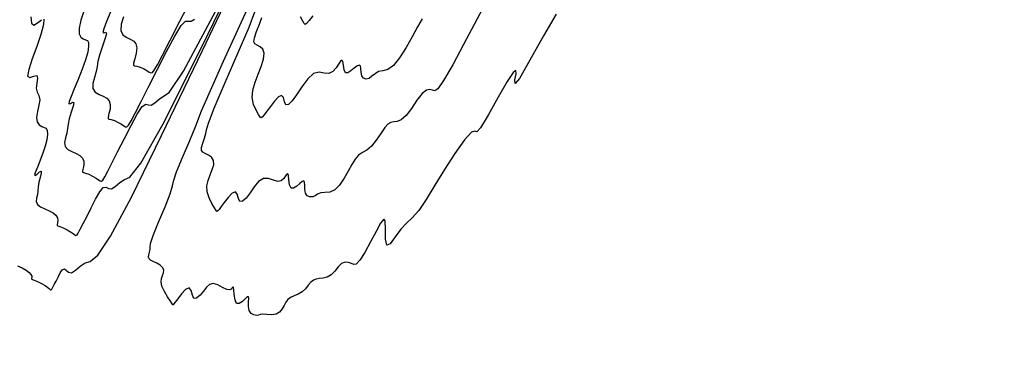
# Model space of a CAD drawing. Extents: x 3249832 to 3255657, y 13789405 to 13793316.
# Tile 606 of 656: x 3251949 to 3251998, y 13792166 to 13792183. Entities that reach past the tile are written whole.
import ezdxf

# ---------------------------------------------------------------- set-up
doc = ezdxf.new("R2010")
doc.units = 0
doc.header["$LTSCALE"] = 100
doc.header["$MEASUREMENT"] = 0
doc.linetypes.add('DASHED', pattern=[0.75, 0.5, -0.25])
for name, color, linetype in [('GRATIO_03231_CON', 1, 'CONTINUOUS'), ('GRATIO_0323_ICON', 1, 'CONTINUOUS'), ('PLAN', 7, 'CONTINUOUS'), ('TARGETS_EAST', 7, 'CONTINUOUS')]:
    doc.layers.add(name, color=color, linetype=linetype)

# ---------------------------------------------------------------- blocks, each defined once
blk = doc.blocks.new('Gratio_032316_contours')
at = {"layer": 'GRATIO_03231_CON', "color": 1, "linetype": 'Continuous', "flags": 128}
for points in [[(3251948.803, 13792170.284), (3251949.036, 13792170.187), (3251949.231, 13792170.078), (3251949.375, 13792169.965), (3251949.466, 13792169.858), (3251949.504, 13792169.769), (3251949.507, 13792169.701), (3251949.498, 13792169.657), (3251949.501, 13792169.636), (3251949.538, 13792169.618), (3251949.634, 13792169.581), (3251949.798, 13792169.508), (3251949.994, 13792169.409), (3251950.176, 13792169.305), (3251950.306, 13792169.212), (3251950.388, 13792169.14), (3251950.44, 13792169.098), (3251950.476, 13792169.095), (3251950.512, 13792169.135), (3251950.56, 13792169.223), (3251950.63, 13792169.36), (3251950.719, 13792169.535), (3251950.82, 13792169.733), (3251950.924, 13792169.933), (3251951.028, 13792170.087), (3251951.129, 13792170.143), (3251951.227, 13792170.075), (3251951.339, 13792169.97), (3251951.488, 13792169.944), (3251951.687, 13792170.075), (3251951.92, 13792170.279), (3251952.161, 13792170.435), (3251952.414, 13792170.509), (3251952.791, 13792170.818), (3251953.43, 13792171.768), (3251954.461, 13792173.707), (3251955.96, 13792176.761), (3251957.993, 13792180.996), (3251960.689, 13792186.626)], [(3251950.11, 13792182.538), (3251950.09, 13792182.277), (3251949.958, 13792181.791), (3251949.756, 13792181.186), (3251949.532, 13792180.567), (3251949.356, 13792180.041), (3251949.303, 13792179.715), (3251949.418, 13792179.65), (3251949.612, 13792179.719), (3251949.767, 13792179.749), (3251949.796, 13792179.614), (3251949.753, 13792179.368), (3251949.726, 13792179.11), (3251949.776, 13792178.914), (3251949.859, 13792178.745), (3251949.904, 13792178.543), (3251949.865, 13792178.266), (3251949.788, 13792177.953), (3251949.743, 13792177.664), (3251949.782, 13792177.446), (3251949.884, 13792177.299), (3251950.011, 13792177.213), (3251950.13, 13792177.169), (3251950.225, 13792177.122), (3251950.282, 13792177.021), (3251950.293, 13792176.828), (3251950.258, 13792176.556), (3251950.18, 13792176.232), (3251950.065, 13792175.884), (3251949.933, 13792175.541), (3251949.805, 13792175.232), (3251949.703, 13792174.987), (3251949.651, 13792174.83), (3251949.67, 13792174.783), (3251949.769, 13792174.85), (3251949.896, 13792174.952), (3251949.983, 13792174.988), (3251949.983, 13792174.886), (3251949.925, 13792174.683), (3251949.86, 13792174.444), (3251949.825, 13792174.221), (3251949.808, 13792174.018), (3251949.787, 13792173.828), (3251949.751, 13792173.646), (3251949.735, 13792173.479), (3251949.788, 13792173.336), (3251949.94, 13792173.222), (3251950.155, 13792173.126), (3251950.379, 13792173.03), (3251950.567, 13792172.923), (3251950.704, 13792172.803), (3251950.783, 13792172.673), (3251950.803, 13792172.539), (3251950.788, 13792172.418), (3251950.767, 13792172.331), (3251950.768, 13792172.29), (3251950.809, 13792172.271), (3251950.908, 13792172.24), (3251951.071, 13792172.173), (3251951.264, 13792172.079), (3251951.44, 13792171.978), (3251951.566, 13792171.888), (3251951.649, 13792171.824), (3251951.707, 13792171.797), (3251951.758, 13792171.823), (3251951.823, 13792171.919), (3251951.922, 13792172.106), (3251952.07, 13792172.394), (3251952.257, 13792172.761), (3251952.468, 13792173.176), (3251952.685, 13792173.6), (3251952.891, 13792173.96), (3251953.067, 13792174.174), (3251953.204, 13792174.197), (3251953.327, 13792174.129), (3251953.471, 13792174.11), (3251953.661, 13792174.234), (3251953.882, 13792174.428), (3251954.112, 13792174.576), (3251954.38, 13792174.702), (3251954.924, 13792175.386), (3251956.038, 13792177.347), (3251957.984, 13792181.209), (3251960.896, 13792187.22)], [(3251949.464, 13792182.655), (3251949.488, 13792182.347), (3251949.61, 13792182.253), (3251949.801, 13792182.362), (3251949.994, 13792182.52)], [(3251952.091, 13792182.944), (3251951.955, 13792182.497), (3251951.86, 13792182.095), (3251951.866, 13792181.817), (3251951.952, 13792181.652), (3251952.071, 13792181.566), (3251952.184, 13792181.525), (3251952.273, 13792181.48), (3251952.328, 13792181.385), (3251952.336, 13792181.198), (3251952.291, 13792180.912), (3251952.184, 13792180.528), (3251952.017, 13792180.057), (3251951.817, 13792179.554), (3251951.621, 13792179.084), (3251951.463, 13792178.707), (3251951.368, 13792178.449), (3251951.356, 13792178.334), (3251951.434, 13792178.359), (3251951.542, 13792178.423), (3251951.604, 13792178.406), (3251951.566, 13792178.218), (3251951.467, 13792177.918), (3251951.367, 13792177.599), (3251951.311, 13792177.333), (3251951.283, 13792177.106), (3251951.248, 13792176.887), (3251951.188, 13792176.65), (3251951.144, 13792176.416), (3251951.17, 13792176.217), (3251951.303, 13792176.073), (3251951.506, 13792175.967), (3251951.722, 13792175.873), (3251951.903, 13792175.768), (3251952.032, 13792175.642), (3251952.099, 13792175.489), (3251952.102, 13792175.309), (3251952.069, 13792175.135), (3251952.036, 13792175.005), (3251952.035, 13792174.945), (3251952.08, 13792174.924), (3251952.183, 13792174.899), (3251952.345, 13792174.838), (3251952.533, 13792174.748), (3251952.704, 13792174.651), (3251952.826, 13792174.565), (3251952.91, 13792174.507), (3251952.974, 13792174.496), (3251953.04, 13792174.551), (3251953.134, 13792174.704), (3251953.284, 13792174.989), (3251953.51, 13792175.427), (3251953.795, 13792175.987), (3251954.116, 13792176.619), (3251954.446, 13792177.268), (3251954.754, 13792177.833), (3251955.006, 13792178.205), (3251955.182, 13792178.318), (3251955.315, 13792178.288), (3251955.454, 13792178.275), (3251955.635, 13792178.392), (3251955.845, 13792178.577), (3251956.063, 13792178.718), (3251956.345, 13792178.896), (3251957.058, 13792179.954), (3251958.647, 13792182.925)], [(3251953.437, 13792182.937), (3251953.223, 13792182.426), (3251953.084, 13792182.069), (3251953.042, 13792181.885), (3251953.099, 13792181.867), (3251953.188, 13792181.895), (3251953.224, 13792181.824), (3251953.149, 13792181.551), (3251953.008, 13792181.153), (3251952.874, 13792180.754), (3251952.798, 13792180.444), (3251952.757, 13792180.195), (3251952.708, 13792179.945), (3251952.625, 13792179.653), (3251952.553, 13792179.354), (3251952.553, 13792179.098), (3251952.667, 13792178.924), (3251952.858, 13792178.809), (3251953.065, 13792178.716), (3251953.24, 13792178.613), (3251953.36, 13792178.481), (3251953.415, 13792178.304), (3251953.4, 13792178.08), (3251953.349, 13792177.852), (3251953.304, 13792177.679), (3251953.301, 13792177.599), (3251953.351, 13792177.577), (3251953.458, 13792177.558), (3251953.619, 13792177.503), (3251953.802, 13792177.418), (3251953.968, 13792177.324), (3251954.087, 13792177.241), (3251954.17, 13792177.191), (3251954.24, 13792177.195), (3251954.321, 13792177.279), (3251954.445, 13792177.488), (3251954.647, 13792177.871), (3251954.95, 13792178.461), (3251955.333, 13792179.212), (3251955.764, 13792180.062), (3251956.207, 13792180.936), (3251956.616, 13792181.706), (3251956.944, 13792182.236), (3251957.159, 13792182.44), (3251957.303, 13792182.447), (3251957.438, 13792182.44), (3251957.608, 13792182.551)]]:
    blk.add_lwpolyline(points, dxfattribs=at)
at = {"layer": 'GRATIO_03231_CON', "color": 5, "linetype": 'Continuous', "flags": 128}
for points in [[(3251975.581, 13792182.792), (3251974.951, 13792181.714), (3251974.277, 13792180.502), (3251973.761, 13792179.605), (3251973.544, 13792179.342), (3251973.537, 13792179.524), (3251973.591, 13792179.834), (3251973.575, 13792179.995), (3251973.438, 13792179.893), (3251973.145, 13792179.452), (3251972.693, 13792178.663), (3251972.201, 13792177.783), (3251971.815, 13792177.139), (3251971.632, 13792176.947), (3251971.541, 13792176.988), (3251971.381, 13792176.936), (3251971.032, 13792176.543), (3251970.549, 13792175.877), (3251970.026, 13792175.081), (3251969.546, 13792174.29), (3251969.121, 13792173.584), (3251968.752, 13792173.033), (3251968.432, 13792172.673), (3251968.144, 13792172.41), (3251967.864, 13792172.118), (3251967.583, 13792171.726), (3251967.335, 13792171.387), (3251967.166, 13792171.31), (3251967.105, 13792171.62), (3251967.101, 13792172.118), (3251967.087, 13792172.52), (3251967.007, 13792172.607), (3251966.853, 13792172.402), (3251966.632, 13792171.995), (3251966.355, 13792171.476), (3251966.068, 13792170.959), (3251965.819, 13792170.564), (3251965.644, 13792170.377), (3251965.518, 13792170.349), (3251965.399, 13792170.399), (3251965.253, 13792170.452), (3251965.087, 13792170.464), (3251964.915, 13792170.397), (3251964.746, 13792170.232), (3251964.575, 13792170.021), (3251964.392, 13792169.835), (3251964.193, 13792169.725), (3251963.991, 13792169.677), (3251963.805, 13792169.655), (3251963.647, 13792169.63), (3251963.511, 13792169.579), (3251963.386, 13792169.482), (3251963.26, 13792169.329), (3251963.12, 13792169.153), (3251962.955, 13792168.994), (3251962.759, 13792168.882), (3251962.557, 13792168.799), (3251962.38, 13792168.717), (3251962.248, 13792168.611), (3251962.149, 13792168.479), (3251962.06, 13792168.322), (3251961.959, 13792168.148), (3251961.83, 13792167.99), (3251961.657, 13792167.884), (3251961.435, 13792167.854), (3251961.201, 13792167.87), (3251961.001, 13792167.887), (3251960.869, 13792167.873), (3251960.776, 13792167.844), (3251960.68, 13792167.829), (3251960.551, 13792167.852), (3251960.417, 13792167.928), (3251960.318, 13792168.07), (3251960.281, 13792168.275), (3251960.285, 13792168.496), (3251960.294, 13792168.671), (3251960.279, 13792168.753), (3251960.227, 13792168.744), (3251960.129, 13792168.659), (3251959.986, 13792168.524), (3251959.829, 13792168.417), (3251959.696, 13792168.425), (3251959.617, 13792168.601), (3251959.578, 13792168.866), (3251959.559, 13792169.103), (3251959.54, 13792169.223), (3251959.515, 13792169.241), (3251959.481, 13792169.198), (3251959.431, 13792169.134), (3251959.347, 13792169.09), (3251959.205, 13792169.11), (3251958.996, 13792169.214), (3251958.755, 13792169.342), (3251958.529, 13792169.414), (3251958.35, 13792169.369), (3251958.202, 13792169.228), (3251958.051, 13792169.031), (3251957.879, 13792168.824), (3251957.708, 13792168.679), (3251957.573, 13792168.671), (3251957.493, 13792168.838), (3251957.429, 13792169.063), (3251957.33, 13792169.191), (3251957.159, 13792169.11), (3251956.954, 13792168.892), (3251956.769, 13792168.654), (3251956.645, 13792168.49), (3251956.576, 13792168.4), (3251956.542, 13792168.359), (3251956.521, 13792168.351), (3251956.486, 13792168.397), (3251956.406, 13792168.525), (3251956.265, 13792168.748), (3251956.105, 13792169.021), (3251955.982, 13792169.286), (3251955.937, 13792169.496), (3251955.955, 13792169.661), (3251956.004, 13792169.802), (3251956.054, 13792169.938), (3251956.073, 13792170.071), (3251956.027, 13792170.197), (3251955.898, 13792170.314), (3251955.722, 13792170.418), (3251955.548, 13792170.502), (3251955.417, 13792170.567), (3251955.339, 13792170.631), (3251955.311, 13792170.716), (3251955.328, 13792170.835), (3251955.365, 13792170.97), (3251955.39, 13792171.094), (3251955.388, 13792171.203), (3251955.415, 13792171.394), (3251955.543, 13792171.789), (3251955.812, 13792172.453), (3251956.134, 13792173.221), (3251956.393, 13792173.872), (3251956.509, 13792174.26), (3251956.572, 13792174.546), (3251956.708, 13792174.967), (3251957.002, 13792175.679), (3251957.366, 13792176.517), (3251957.665, 13792177.238), (3251957.956, 13792177.985), (3251959.044, 13792180.464), (3251961.924, 13792186.771)], [(3251971.941, 13792183.088), (3251971.513, 13792182.286), (3251970.982, 13792181.285), (3251970.438, 13792180.281), (3251969.987, 13792179.496), (3251969.705, 13792179.09), (3251969.546, 13792178.978), (3251969.433, 13792179.01), (3251969.3, 13792179.052), (3251969.13, 13792179.023), (3251968.918, 13792178.857), (3251968.663, 13792178.52), (3251968.387, 13792178.108), (3251968.119, 13792177.751), (3251967.882, 13792177.548), (3251967.678, 13792177.465), (3251967.506, 13792177.44), (3251967.361, 13792177.412), (3251967.22, 13792177.334), (3251967.059, 13792177.161), (3251966.858, 13792176.869), (3251966.631, 13792176.529), (3251966.394, 13792176.232), (3251966.167, 13792176.041), (3251965.954, 13792175.915), (3251965.76, 13792175.781), (3251965.585, 13792175.584), (3251965.417, 13792175.319), (3251965.239, 13792174.998), (3251965.039, 13792174.64), (3251964.816, 13792174.304), (3251964.575, 13792174.059), (3251964.324, 13792173.951), (3251964.084, 13792173.927), (3251963.879, 13792173.913), (3251963.724, 13792173.855), (3251963.601, 13792173.774), (3251963.479, 13792173.715), (3251963.342, 13792173.711), (3251963.211, 13792173.773), (3251963.117, 13792173.903), (3251963.083, 13792174.094), (3251963.08, 13792174.296), (3251963.074, 13792174.449), (3251963.032, 13792174.509), (3251962.95, 13792174.48), (3251962.831, 13792174.383), (3251962.683, 13792174.249), (3251962.53, 13792174.145), (3251962.406, 13792174.152), (3251962.331, 13792174.316), (3251962.293, 13792174.559), (3251962.267, 13792174.77), (3251962.236, 13792174.862), (3251962.19, 13792174.846), (3251962.125, 13792174.756), (3251962.035, 13792174.628), (3251961.91, 13792174.517), (3251961.74, 13792174.478), (3251961.522, 13792174.54), (3251961.275, 13792174.625), (3251961.024, 13792174.628), (3251960.79, 13792174.474), (3251960.572, 13792174.209), (3251960.364, 13792173.912), (3251960.165, 13792173.655), (3251959.99, 13792173.494), (3251959.86, 13792173.484), (3251959.784, 13792173.641), (3251959.725, 13792173.854), (3251959.631, 13792173.974), (3251959.469, 13792173.897), (3251959.268, 13792173.682), (3251959.075, 13792173.432), (3251958.924, 13792173.232), (3251958.819, 13792173.096), (3251958.753, 13792173.017), (3251958.715, 13792172.994), (3251958.675, 13792173.039), (3251958.599, 13792173.168), (3251958.466, 13792173.386), (3251958.322, 13792173.665), (3251958.224, 13792173.966), (3251958.217, 13792174.256), (3251958.282, 13792174.534), (3251958.383, 13792174.805), (3251958.486, 13792175.069), (3251958.554, 13792175.314), (3251958.549, 13792175.523), (3251958.449, 13792175.681), (3251958.291, 13792175.796), (3251958.129, 13792175.878), (3251958.008, 13792175.942), (3251957.944, 13792176.024), (3251957.944, 13792176.163), (3251958.008, 13792176.383), (3251958.098, 13792176.637), (3251958.168, 13792176.86), (3251958.202, 13792177.042), (3251958.298, 13792177.378), (3251958.584, 13792178.118), (3251959.131, 13792179.397), (3251959.78, 13792180.889), (3251960.318, 13792182.155), (3251960.604, 13792182.906)], [(3251968.922, 13792182.556), (3251968.685, 13792182.159), (3251968.418, 13792181.674), (3251968.118, 13792181.131), (3251967.801, 13792180.619), (3251967.493, 13792180.235), (3251967.213, 13792180.047), (3251966.967, 13792179.983), (3251966.756, 13792179.939), (3251966.58, 13792179.836), (3251966.425, 13792179.705), (3251966.279, 13792179.6), (3251966.133, 13792179.57), (3251966.005, 13792179.617), (3251965.917, 13792179.736), (3251965.884, 13792179.912), (3251965.876, 13792180.096), (3251965.853, 13792180.228), (3251965.784, 13792180.264), (3251965.673, 13792180.216), (3251965.534, 13792180.108), (3251965.379, 13792179.973), (3251965.232, 13792179.873), (3251965.115, 13792179.879), (3251965.045, 13792180.031), (3251965.007, 13792180.252), (3251964.976, 13792180.437), (3251964.932, 13792180.501), (3251964.865, 13792180.451), (3251964.768, 13792180.313), (3251964.638, 13792180.123), (3251964.473, 13792179.944), (3251964.276, 13792179.846), (3251964.048, 13792179.866), (3251963.795, 13792179.909), (3251963.52, 13792179.843), (3251963.231, 13792179.579), (3251962.943, 13792179.191), (3251962.677, 13792178.793), (3251962.45, 13792178.485), (3251962.271, 13792178.31), (3251962.147, 13792178.296), (3251962.076, 13792178.445), (3251962.02, 13792178.645), (3251961.932, 13792178.758), (3251961.778, 13792178.683), (3251961.582, 13792178.471), (3251961.38, 13792178.21), (3251961.202, 13792177.974), (3251961.061, 13792177.791), (3251960.963, 13792177.674), (3251960.908, 13792177.636), (3251960.864, 13792177.681), (3251960.791, 13792177.811), (3251960.667, 13792178.025), (3251960.538, 13792178.31), (3251960.467, 13792178.645), (3251960.497, 13792179.016), (3251960.609, 13792179.407), (3251960.762, 13792179.807), (3251960.918, 13792180.2), (3251961.035, 13792180.558), (3251961.07, 13792180.848), (3251960.999, 13792181.048), (3251960.86, 13792181.174), (3251960.71, 13792181.253), (3251960.599, 13792181.317), (3251960.55, 13792181.417), (3251960.578, 13792181.611), (3251960.688, 13792181.931), (3251960.831, 13792182.304), (3251960.947, 13792182.627)], [(3251963.481, 13792182.716), (3251963.304, 13792182.487), (3251963.174, 13792182.332), (3251963.101, 13792182.278), (3251963.052, 13792182.322), (3251962.983, 13792182.453), (3251962.868, 13792182.664)]]:
    blk.add_lwpolyline(points, dxfattribs=at)
at = {"layer": 'GRATIO_0323_ICON', "color": 7, "linetype": 'Continuous', "flags": 128}
blk.add_lwpolyline([(3251954.062, 13792182.657), (3251953.962, 13792182.291), (3251953.935, 13792181.98), (3251954.031, 13792181.775), (3251954.209, 13792181.65), (3251954.409, 13792181.559), (3251954.576, 13792181.459), (3251954.689, 13792181.32), (3251954.731, 13792181.12), (3251954.699, 13792180.85), (3251954.63, 13792180.569), (3251954.573, 13792180.353), (3251954.568, 13792180.253), (3251954.622, 13792180.229), (3251954.732, 13792180.218), (3251954.892, 13792180.168), (3251955.071, 13792180.087), (3251955.232, 13792179.996), (3251955.347, 13792179.917), (3251955.431, 13792179.875), (3251955.507, 13792179.894), (3251955.603, 13792180.007), (3251955.756, 13792180.272), (3251956.009, 13792180.754), (3251956.39, 13792181.494), (3251956.871, 13792182.438), (3251957.412, 13792183.505)], dxfattribs=at)

msp = doc.modelspace()

# ---------------------------------------------------------------- linework, layer by layer
at = {"layer": 'PLAN', "color": 8, "linetype": 'DASHED'}
msp.add_line((3251280.96, 13792483.79), (3252628.4, 13791844.31), dxfattribs=at)

# ---------------------------------------------------------------- block references
at = {"layer": 'TARGETS_EAST'}
msp.add_blockref('Gratio_032316_contours', (0, 0), dxfattribs=at)

doc.saveas('drawing.dxf')
